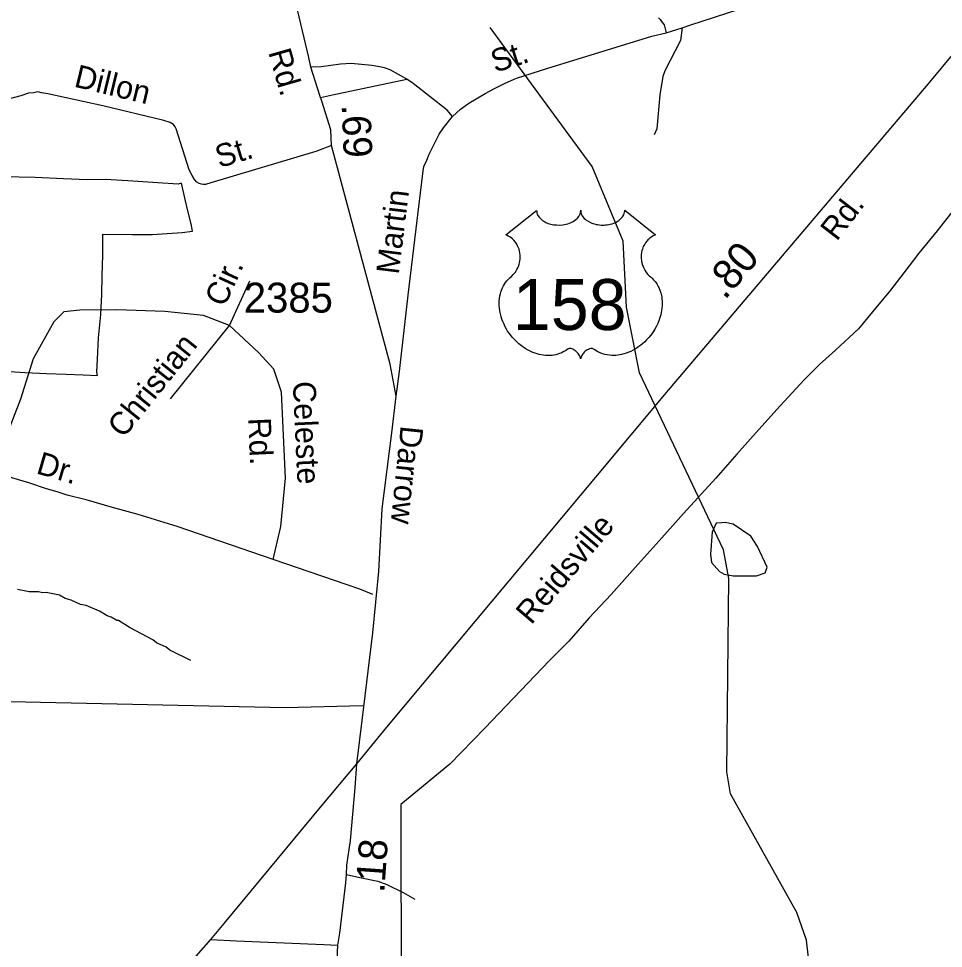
# Model space of a CAD drawing. Extents: x 1547597 to 1699558, y 810033 to 920809.
# Drawn here: x 1660184 to 1664043, y 876894 to 880774 of the extents above; entities that cross this region are included whole.
import ezdxf

# ---------------------------------------------------------------- set-up
doc = ezdxf.new("R2010")
doc.units = 0
for name, color, linetype in [('Exist Boundary Political City Limit New', 7, 'Continuous'), ('Exist Boundary Political City Limit New Hole', 7, 'Continuous'), ('Exist Hydrographic Creek Single Shore', 7, 'Continuous'), ('Exist Hydrographic Misc Water Feature', 7, 'Continuous'), ('Exist Road Non-System Type 51', 7, 'Continuous'), ('Exist Road Non-System Type 51 Label', 7, 'Continuous'), ('Exist Road Primary US Attributed', 7, 'Continuous'), ('Exist Road Primary US Label', 7, 'Continuous'), ('Exist Road Primary US Mileage Hundredths English Label', 7, 'Continuous'), ('Exist Road Primary US Shield CELL', 7, 'Continuous'), ('Exist Road Primary US Shield Number Label', 7, 'Continuous'), ('Exist Road Secondary Mileage Hundredths English Label', 7, 'Continuous'), ('Exist Road Secondary Type 51 Attributed', 7, 'Continuous'), ('Exist Road Secondary Type 51 Label', 7, 'Continuous'), ('Exist Road Secondary Type 51 Number Label', 7, 'Continuous'), ('Map Preparation Boundary City Limit Buffer Line', 7, 'Continuous')]:
    doc.layers.add(name, color=color, linetype=linetype)

msp = doc.modelspace()

# ---------------------------------------------------------------- linework, layer by layer
at = {"layer": 'Exist Boundary Political City Limit New'}
msp.add_lwpolyline([(1664119.3, 880017.6), (1664018.1, 879888.7), (1663941.6, 879794.7), (1663877.8, 879713.2), (1663822.1, 879641.3), (1663748, 879550.3), (1663688.6, 879479), (1663592.8, 879390), (1663525.8, 879330.2), (1663462.3, 879266.2), (1663462.3, 879266.2), (1663362.1, 879157.9), (1663272.8, 879059.7), (1663181.1, 878956.8), (1663093.6, 878856.8), (1662959.1, 878709.6), (1662857, 878595.2), (1662757.3, 878483.3), (1662657.1, 878371.3), (1662565.4, 878273.2), (1662479.8, 878176.8), (1662399.2, 878095.5), (1662129.8, 877813.7), (1661983.2, 877663.5), (1661778.7, 877495.2), (1661780.5, 876672.4)], dxfattribs=at)
at = {"layer": 'Exist Boundary Political City Limit New Hole'}
msp.add_lwpolyline([(1660145.9, 879301.1), (1660212.1, 879297), (1660301.1, 879292.7), (1660382.3, 879290.8), (1660453.9, 879287.3), (1660453.9, 879287.3), (1660514, 879284.4), (1660510.2, 879300.7), (1660513.4, 879353.1), (1660516.9, 879441.7), (1660526.7, 879539.7), (1660532.1, 879624.6), (1660532.5, 879701.5), (1660536.1, 879787.1), (1660535.3, 879874.5), (1660658.1, 879873.9), (1660740.8, 879873.3), (1660804.7, 879877.6), (1660867.3, 879882), (1660910.2, 879886.8), (1660904.7, 879918.1), (1660893.6, 879960.4), (1660878.9, 880019.4), (1660864.2, 880087.5), (1660850.3, 880083.4), (1660765.5, 880089.5), (1660640.4, 880097.7), (1660546.6, 880102.6), (1660469.6, 880101.4), (1660370.9, 880105.7), (1660253, 880110.8), (1660118.8, 880113.7)], dxfattribs=at)
at = {"layer": 'Exist Hydrographic Creek Single Shore'}
msp.add_lwpolyline([(1664076.4, 875809.7), (1664002.4, 875929.4), (1663854.3, 876047.3), (1663681.4, 876241.2), (1663542.3, 876526.3), (1663520.4, 876766.5), (1663487.4, 876793.4), (1663472.3, 876928.3), (1663432.3, 877044), (1663154.4, 877538.7), (1663139.3, 877631), (1663148.3, 878438.3), (1663125.4, 878556.9), (1662775.3, 879296.1), (1662720.4, 879569.7), (1662707.4, 879845.8), (1662577.4, 880157), (1662151.4, 880736.7)], dxfattribs=at)
at = {"layer": 'Exist Hydrographic Misc Water Feature'}
for points in [[(1663118.8, 878670.5), (1663095.2, 878668.1), (1663078.3, 878630.4), (1663071.1, 878539.1), (1663075.1, 878504.7), (1663108.9, 878467.1), (1663127.9, 878455.7), (1663165.5, 878448.5)], [(1663165.5, 878448.5), (1663263.2, 878448.6), (1663299.7, 878460.7), (1663308.2, 878484.3), (1663267.8, 878571.2), (1663240.1, 878614.7), (1663165.8, 878664.1), (1663133.2, 878672), (1663118.8, 878670.5)], [(1660902.6, 878095.3), (1660815.4, 878138.8), (1660799.6, 878151), (1660759.9, 878169.7), (1660744.1, 878182), (1660649, 878231.6), (1660601.5, 878262.4), (1660593.5, 878262.6), (1660569.7, 878276.9), (1660553.7, 878281.2), (1660522.1, 878301.7), (1660466.5, 878324.7), (1660442.6, 878329.1), (1660402.9, 878347.8), (1660379, 878354.2), (1660355.2, 878368.6), (1660299.4, 878379.6), (1660283.4, 878377.8), (1660267.5, 878382.1), (1660227.6, 878382.7), (1660179.7, 878391.6)]]:
    msp.add_lwpolyline(points, dxfattribs=at)
at = {"layer": 'Exist Road Non-System Type 51'}
for p, q in [((1662887.1, 880714.3), (1662953.4, 880735.4)), ((1661063.9, 879493.7), (1661149.4, 879680.3)), ((1660818.4, 879186.8), (1661063.9, 879493.7))]:
    msp.add_line(p, q, dxfattribs=at)
for points in [[(1662953.4, 880735.4), (1662989.3, 880748.7), (1663340.8, 880863.6), (1663844.9, 881024.2), (1663923.8, 881052.6)], [(1662854.8, 880777.8), (1662861.2, 880770.7), (1662867.7, 880762.5), (1662877.6, 880748.3), (1662887.1, 880714.3)], [(1662953.4, 880735.4), (1662946.5, 880683.5), (1662880.7, 880556.3), (1662872.4, 880532.5), (1662859.4, 880456.7), (1662847.4, 880314.9), (1662837, 880289.1)], [(1661994.3, 880365.3), (1662028.6, 880396.8), (1662063.1, 880421.1), (1662093.3, 880439.9), (1662131.5, 880461.3), (1662167.7, 880480.8), (1662214, 880504.1), (1662262.3, 880525.3), (1662388.8, 880565.6), (1662826.6, 880701.1), (1662887.1, 880714.3)], [(1661804.6, 880522), (1661735.1, 880561), (1661711.3, 880569.3), (1661683.4, 880573.9), (1661658.1, 880579.2), (1661615.5, 880582.9), (1661571.6, 880587.4), (1661527.5, 880584.1), (1661447.4, 880573.3), (1661403.4, 880571.8)], [(1661444.1, 880445.3), (1661494.2, 880456.5), (1661804.6, 880522)], [(1661994.3, 880365.3), (1661972.6, 880391.7), (1661830.2, 880503.7), (1661804.6, 880522)], [(1661489.9, 880244.2), (1661424.2, 880219.8), (1660986.5, 880088.2), (1660964.4, 880082.4), (1660955.2, 880081.8), (1660947, 880082.6), (1660938.2, 880085.6), (1660928.5, 880091), (1660918.8, 880103.2), (1660908.9, 880119.2), (1660895.4, 880143.5), (1660841.8, 880314.1), (1660837.8, 880322.2), (1660830, 880332.3), (1660816.1, 880340.4), (1660790.3, 880348.9), (1660535.2, 880410.6), (1660305.9, 880459.8), (1660280, 880464.2), (1660264, 880468.5), (1660246.1, 880464.7), (1660226.1, 880463.1), (1660193.8, 880451.5), (1659660.1, 880313.3)], [(1661760.4, 879198.9), (1661773.1, 879300.9), (1661809.7, 879620.4), (1661848, 879931.6), (1661861.8, 880047.4), (1661873, 880139.2), (1661875.2, 880157.2), (1661887.5, 880182.9), (1661897.9, 880208.7), (1661912.5, 880238.7), (1661924.8, 880264.4), (1661939.2, 880292.1), (1661957.5, 880318), (1661994.3, 880365.3)], [(1661063.9, 879493.7), (1660955.5, 879535.2), (1660795, 879552.6), (1660593.7, 879558.5), (1660439.4, 879557.9), (1660372.4, 879551), (1660330.6, 879509.4), (1660244.4, 879354.1), (1660192.7, 879185.9), (1660123.7, 879009), (1660083.8, 878885.2)], [(1661247.1, 878517.1), (1661278.8, 878655.3), (1661297.6, 878856), (1661281, 879215.2), (1661248.6, 879310.9), (1661185.6, 879381.1), (1661063.9, 879493.7)], [(1661247.1, 878517.1), (1660846.3, 878654.4), (1660683, 878704.8), (1660575.6, 878734.2), (1660465.9, 878765.8), (1660386.3, 878785.1), (1660344.6, 878799.5), (1660300.8, 878812.2), (1660227.1, 878837.3), (1660155.4, 878858.4), (1660117.7, 878873), (1660083.8, 878885.2)], [(1661662.2, 878370.5), (1661608.4, 878393.4), (1661247.1, 878517.1)], [(1661620.8, 877906.9), (1661296.7, 877897.8), (1659636.8, 877934.8), (1658678, 877945.3)], [(1661551.8, 877203), (1661607.5, 877190.3), (1661683.3, 877175.2), (1661721, 877160.8), (1661788.6, 877127.8), (1661838.2, 877099.2)], [(1660986.7, 876930.5), (1661093.3, 876925.9), (1661457.8, 876910.4), (1661515.8, 876907.6)]]:
    msp.add_lwpolyline(points, dxfattribs=at)
at = {"layer": 'Exist Road Primary US Attributed'}
for points in [[(1661595.3, 877663.7), (1661720.3, 877816.7), (1662600.6, 878868.3), (1662881.2, 879205.1), (1663979.8, 880501), (1664095.8, 880639.4), (1664222.4, 880786.1), (1664309.8, 880892.6)], [(1659306.9, 874923.3), (1659453.9, 875090.5), (1659959.5, 875695.5), (1660102.5, 875874.8), (1660771.7, 876686), (1660813, 876733.3), (1660986.7, 876930.5), (1661048.6, 877006.1), (1661444.6, 877483.6), (1661595.3, 877663.7)]]:
    msp.add_lwpolyline(points, dxfattribs=at)
at = {"layer": 'Exist Road Primary US Shield CELL'}
msp.add_lwpolyline([(1662345.8, 879974), (1662346.1, 879968.7), (1662347.4, 879962.3), (1662348.4, 879959.1), (1662351.3, 879952.8), (1662356.2, 879945.5), (1662363, 879938.3), (1662370.7, 879932), (1662375.8, 879928.6), (1662384.6, 879923.9), (1662394.6, 879919.7), (1662405.7, 879916.5), (1662417, 879914.2), (1662429.3, 879912.9), (1662441.6, 879912.6), (1662454.8, 879913.6), (1662469.4, 879916.4), (1662476.1, 879918.2), (1662483.7, 879920.8), (1662490.6, 879923.7), (1662498.3, 879927.8), (1662504.5, 879931.7), (1662509.3, 879935.2), (1662516.1, 879941.8), (1662521.6, 879948.5), (1662523.8, 879952.3), (1662525.8, 879956), (1662528.5, 879963.7), (1662529.3, 879967.1), (1662529.8, 879974.2), (1662530.2, 879968.3), (1662530.9, 879964.5), (1662531.8, 879960.9), (1662533.4, 879957), (1662536.1, 879951.6), (1662539.1, 879947), (1662544.9, 879940.2), (1662548.4, 879936.9), (1662551.7, 879934.2), (1662560.4, 879928.2), (1662570.6, 879923.1), (1662575.7, 879920.9), (1662580.8, 879919), (1662587.4, 879917.1), (1662594.1, 879915.5), (1662600.8, 879914.3), (1662607.6, 879913.3), (1662614.6, 879912.8), (1662620.3, 879912.6), (1662627.3, 879912.7), (1662633.8, 879913.1), (1662640.4, 879913.9), (1662647.7, 879915.1), (1662653.5, 879916.4), (1662661.3, 879918.4), (1662668.2, 879920.9), (1662674.4, 879923.6), (1662682.4, 879927.8), (1662688.8, 879931.8), (1662693.5, 879935.6), (1662699.2, 879940.8), (1662704.5, 879946.9), (1662707.6, 879951.4), (1662709.8, 879956), (1662711.8, 879960.9), (1662713.1, 879966.1), (1662713.7, 879970.6), (1662713.8, 879974.4), (1662842.4, 879871.9), (1662839.4, 879870.8), (1662832.4, 879867.4), (1662826.9, 879864.1), (1662818, 879857.9), (1662814.2, 879854.4), (1662810.4, 879850.9), (1662806.9, 879847.1), (1662803.8, 879843.5), (1662800.1, 879838.3), (1662796.8, 879833.2), (1662793.5, 879827.5), (1662791.1, 879822.5), (1662787.2, 879812.2), (1662785.3, 879805.7), (1662784.1, 879800.1), (1662782.5, 879788.6), (1662782.2, 879783.2), (1662782.2, 879777.8), (1662782.5, 879772.1), (1662783, 879766.6), (1662784, 879760.9), (1662784.9, 879755.9), (1662786.5, 879749.7), (1662788.8, 879742.6), (1662791.6, 879735.7), (1662797.5, 879724.5), (1662805, 879713.1), (1662810.4, 879706.7), (1662815.7, 879701.3), (1662823.7, 879694.6), (1662828, 879690.8), (1662832.9, 879685.8), (1662840.9, 879676.5), (1662844.2, 879672.1), (1662847.5, 879667.1), (1662850.6, 879662), (1662853.6, 879656.6), (1662856, 879651.8), (1662860.5, 879640.8), (1662863.8, 879630.1), (1662865.4, 879624.4), (1662867.8, 879611.8), (1662868.7, 879605.6), (1662869.7, 879593.3), (1662869.7, 879578.4), (1662868.6, 879564.2), (1662865.9, 879547.8), (1662863.7, 879537.9), (1662860.3, 879526.4), (1662857, 879516.5), (1662851.2, 879501.8), (1662846, 879491.1), (1662839.2, 879478.7), (1662834.6, 879471.2), (1662829.2, 879463.1), (1662822.4, 879453.8), (1662814.5, 879444), (1662805, 879433.5), (1662797.4, 879425.9), (1662787.3, 879416.9), (1662781.3, 879411.9), (1662772.6, 879405.4), (1662760.7, 879397.5), (1662749, 879390.7), (1662739.1, 879385.6), (1662730.3, 879381.8), (1662718.9, 879377.5), (1662699.9, 879372.2), (1662693, 879370.8), (1662684.8, 879369.6), (1662677.1, 879368.8), (1662669.7, 879368.4), (1662659.7, 879368.4), (1662649.7, 879369.1), (1662640.3, 879370.5), (1662630.5, 879372.5), (1662620.2, 879375.6), (1662610.9, 879379.2), (1662601.5, 879383.9), (1662585.6, 879393.9), (1662581, 879396.3), (1662578.4, 879397), (1662572.3, 879397.3), (1662566.5, 879396.1), (1662560.6, 879393.7), (1662557, 879391.8), (1662552.3, 879388.7), (1662548.6, 879385.8), (1662544.2, 879381.7), (1662541.2, 879378.2), (1662538.9, 879375.4), (1662534.4, 879368.4), (1662532.8, 879365), (1662531.1, 879360.7), (1662529.7, 879354.3), (1662527.6, 879362.3), (1662525.3, 879367.7), (1662522.5, 879372.2), (1662519.7, 879376.3), (1662515.2, 879381.4), (1662511.2, 879385.3), (1662506.3, 879389.2), (1662501.2, 879392.4), (1662497, 879394.5), (1662493.2, 879395.9), (1662488.6, 879397.1), (1662484.8, 879397.4), (1662481.7, 879397.3), (1662477.4, 879396.3), (1662471.6, 879392.1), (1662466.1, 879388.3), (1662460.1, 879384.6), (1662452.9, 879380.8), (1662447.7, 879378.4), (1662441.5, 879376), (1662434.2, 879373.5), (1662426.3, 879371.5), (1662418.1, 879369.9), (1662411, 879368.7), (1662403.3, 879368), (1662396.4, 879367.8), (1662389.2, 879367.9), (1662382.5, 879368.4), (1662374.6, 879369.1), (1662364.9, 879370.6), (1662356.9, 879372.4), (1662348.4, 879374.7), (1662339.6, 879377.4), (1662330.3, 879381), (1662318.6, 879386.1), (1662310.5, 879390.2), (1662297.6, 879397.6), (1662282.6, 879408), (1662271.2, 879417.2), (1662262.9, 879424.7), (1662250.7, 879437.2), (1662243.5, 879445.3), (1662232.2, 879459.9), (1662225, 879470.5), (1662220.3, 879478.2), (1662213.5, 879490.7), (1662209.8, 879498.5), (1662204.9, 879509.9), (1662201.1, 879520.3), (1662197.9, 879530.2), (1662196.2, 879536.5), (1662193.7, 879547.5), (1662192.2, 879555.4), (1662190.8, 879566.1), (1662190, 879577.4), (1662189.9, 879587.8), (1662190.1, 879596.5), (1662191.1, 879606.6), (1662192.8, 879617.3), (1662194.9, 879626.5), (1662196.7, 879633.1), (1662199.5, 879641.1), (1662203.1, 879650), (1662207.3, 879658.5), (1662211.4, 879665.6), (1662216.5, 879673.2), (1662221.5, 879679.7), (1662228.1, 879686.8), (1662234.9, 879693.3), (1662241.2, 879698.4), (1662248.6, 879705.7), (1662252.5, 879710.1), (1662257.1, 879716.3), (1662260.9, 879722), (1662263.8, 879727.1), (1662267.7, 879734.6), (1662270.1, 879740.2), (1662273.1, 879748.9), (1662274.5, 879755), (1662276.1, 879762.8), (1662277, 879770.2), (1662277.4, 879779.4), (1662277.2, 879787), (1662276.2, 879795.9), (1662274.5, 879804.4), (1662272.5, 879811.8), (1662269.3, 879820.3), (1662266.4, 879826.6), (1662261.5, 879835), (1662256, 879842.8), (1662250.3, 879849.2), (1662244.7, 879854.9), (1662239.2, 879859.2), (1662234, 879862.9), (1662227.5, 879866.8), (1662221.1, 879869.9), (1662217.2, 879871.5)], close=True, dxfattribs=at)
at = {"layer": 'Exist Road Secondary Type 51 Attributed'}
for points in [[(1661686.9, 878467.1), (1661702, 878728.9), (1661741.5, 879045.4), (1661760.4, 879198.9), (1661735.2, 879332.2), (1661489.9, 880244.2), (1661487.2, 880310.2), (1661449, 880429.8), (1661441.4, 880454), (1661403.4, 880571.8), (1661395.8, 880612), (1661301.5, 881005.1), (1661294, 881047.3), (1661276.9, 881105.5), (1661252.4, 881205.8), (1661240.9, 881239.9), (1661220.2, 881334.2), (1661207, 881396.5), (1661195.8, 881444.5), (1661176.7, 881520.7), (1661131.6, 881713.4), (1661072.2, 882036.2)], [(1661595.3, 877663.7), (1661617.7, 877845.3), (1661661.8, 878210.4), (1661686.9, 878467.1)], [(1661497.5, 876737.9), (1661512.9, 876847.6), (1661515.8, 876907.6), (1661524.4, 876957.5), (1661549.2, 877167.1), (1661551.8, 877203), (1661554.2, 877241), (1661569.8, 877343.8), (1661588.3, 877564), (1661595.3, 877663.7)]]:
    msp.add_lwpolyline(points, dxfattribs=at)
at = {"layer": 'Map Preparation Boundary City Limit Buffer Line'}
msp.add_lwpolyline([(1664119.3, 880017.6), (1664018.1, 879888.7), (1663941.6, 879794.7), (1663877.8, 879713.2), (1663822.1, 879641.3), (1663748, 879550.3), (1663688.6, 879479), (1663592.8, 879390), (1663525.8, 879330.2), (1663462.3, 879266.2), (1663462.3, 879266.2), (1663362.1, 879157.9), (1663272.8, 879059.7), (1663181.1, 878956.8), (1663093.6, 878856.8), (1662959.1, 878709.6), (1662857, 878595.2), (1662757.3, 878483.3), (1662657.1, 878371.3), (1662565.4, 878273.2), (1662479.8, 878176.8), (1662399.2, 878095.5), (1662129.8, 877813.7), (1661983.2, 877663.5), (1661778.7, 877495.2), (1661780.5, 876672.4)], dxfattribs=at)

# ---------------------------------------------------------------- texts
at = {"layer": 'Exist Road Non-System Type 51 Label'}
for s, rotation, p in [('St.', 17.6526, (1662172.8, 880547.9)), ('Dillon', 346.4196, (1660411.7, 880491)), ('St.', 16.7303, (1661021.3, 880150.1)), ('Martin', 82.9753, (1661770.4, 879704.1)), ('Cir.', 65.3664, (1661043.2, 879566.6)), ('Christian', 51.3459, (1660621.8, 879019.7)), ('Celeste', 272.6463, (1661328.3, 879258.9)), ('Rd.', 272.6463, (1661141.7, 879107.1)), ('Dr.', 343.8223, (1660253.4, 878877.2))]:
    msp.add_text(s, height=95, rotation=rotation, dxfattribs=at).set_placement(p)
at = {"layer": 'Exist Road Primary US Label'}
for s, rotation, p in [('Rd.', 52.4532, (1663598.2, 879842.1)), ('Reidsville', 49.6138, (1662323.4, 878241.4))]:
    msp.add_text(s, height=95, rotation=rotation, dxfattribs=at).set_placement(p)
at = {"layer": 'Exist Road Primary US Mileage Hundredths English Label'}
msp.add_text('.80', height=125, rotation=49.7125, dxfattribs=at).set_placement((1663131.4, 879597))
at = {"layer": 'Exist Road Primary US Shield Number Label'}
msp.add_text('158', height=212.5, dxfattribs=at).set_placement((1662247, 879474.7))
at = {"layer": 'Exist Road Secondary Mileage Hundredths English Label'}
for s, rotation, p in [('.69', 272.3773, (1661532.1, 880414.1)), ('.18', 85.972, (1661709.8, 877124.1))]:
    msp.add_text(s, height=120, rotation=rotation, dxfattribs=at).set_placement(p)
at = {"layer": 'Exist Road Secondary Type 51 Label'}
for s, rotation, p in [('Rd.', 285.9657, (1661225.4, 880634.5)), ('Darrow', 264.1235, (1661779, 879077.8))]:
    msp.add_text(s, height=95, rotation=rotation, dxfattribs=at).set_placement(p)
at = {"layer": 'Exist Road Secondary Type 51 Number Label'}
msp.add_text('2385', height=125, dxfattribs=at).set_placement((1661123.9, 879547.3))

doc.saveas('drawing.dxf')
